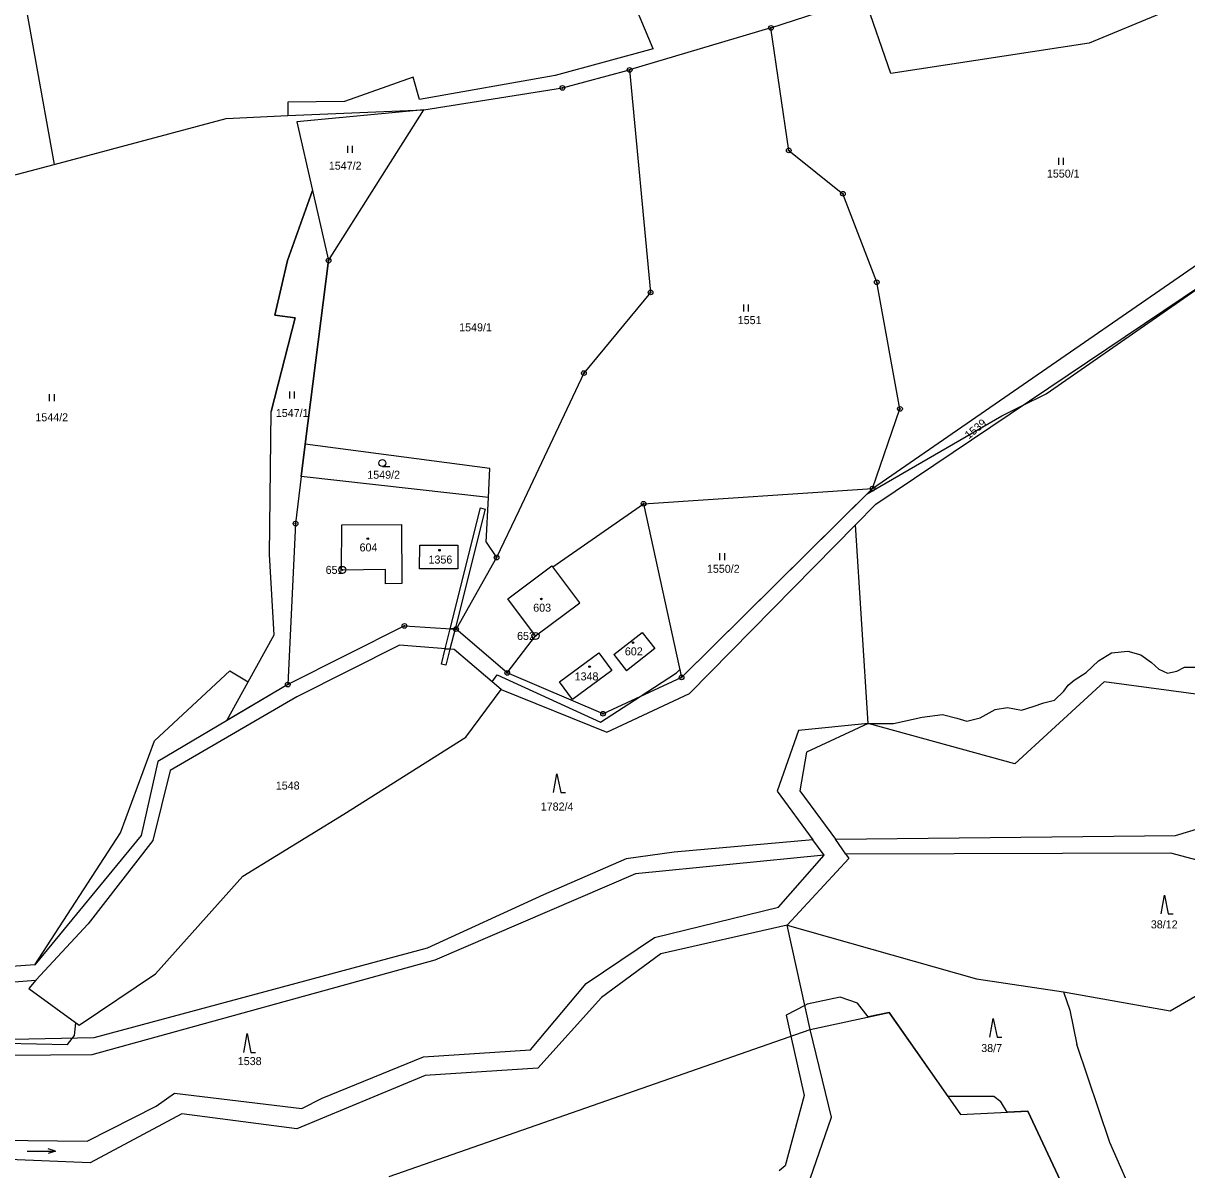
# Model space of a CAD drawing. Extents: x -439246 to -433691, y -1130252 to -1121148.
# Drawn here: x -436927.9 to -436680.8, y -1122898.4 to -1122654.9 of the extents above; entities that cross this region are included whole.
import ezdxf

# ---------------------------------------------------------------- set-up
doc = ezdxf.new("R2010")
doc.units = 0
for name, color, linetype in [('Vrstva 1', 7, 'Continuous'), ('Vrstva 17', 7, 'Continuous'), ('Vrstva 18', 7, 'Continuous'), ('Vrstva 19', 7, 'Continuous'), ('Vrstva 24', 7, 'Continuous'), ('Vrstva 25', 7, 'Continuous'), ('Vrstva 3', 7, 'Continuous'), ('Vrstva 30', 7, 'Continuous'), ('Vrstva 37', 7, 'Continuous'), ('Vrstva 4', 7, 'Continuous'), ('Vrstva 52', 7, 'Continuous'), ('Vrstva 6', 7, 'Continuous')]:
    doc.layers.add(name, color=color, linetype=linetype)

msp = doc.modelspace()

# ---------------------------------------------------------------- linework, layer by layer
at = {"layer": 'Vrstva 1'}
for p, q in [((-436866.47, -1122690.46), (-436863.07, -1122705.34)), ((-436815.47, -1122770.38), (-436796.17, -1122756.97)), ((-436843.74, -1122770.81), (-436843.73, -1122765.74)), ((-436843.73, -1122765.74), (-436835.63, -1122765.76)), ((-436835.63, -1122765.76), (-436835.65, -1122770.79)), ((-436835.65, -1122770.79), (-436843.74, -1122770.81)), ((-436824.99, -1122777.19), (-436815.62, -1122770.18)), ((-436815.62, -1122770.18), (-436815.47, -1122770.38)), ((-436819.12, -1122785.05), (-436824.99, -1122777.19)), ((-436814.02, -1122794.8), (-436805.68, -1122788.64)), ((-436805.68, -1122788.64), (-436802.9, -1122792.4)), ((-436802.9, -1122792.4), (-436811.23, -1122798.56)), ((-436811.23, -1122798.56), (-436814.02, -1122794.8))]:
    msp.add_line(p, q, dxfattribs=at)
for points in [[(-436929.75, -1122638.41), (-436921.4, -1122684.89)], [(-436794.14, -1122660.35), (-436800.95, -1122644.07)], [(-436769.11, -1122655.91), (-436749.24, -1122649.39)], [(-436743.61, -1122665.59), (-436749.24, -1122649.39)], [(-436685.41, -1122652.52), (-436701.47, -1122659.13)], [(-436769.11, -1122655.91), (-436799.12, -1122664.82)], [(-436765.31, -1122681.94), (-436769.11, -1122655.91)], [(-436701.47, -1122659.13), (-436743.61, -1122665.59)], [(-436794.14, -1122660.35), (-436814.98, -1122666.04)], [(-436845.1, -1122666.39), (-436859.7, -1122671.51)], [(-436843.79, -1122671.12), (-436845.1, -1122666.39)], [(-436814.98, -1122666.04), (-436843.79, -1122671.12)], [(-436813.39, -1122668.66), (-436799.12, -1122664.82)], [(-436799.12, -1122664.82), (-436794.67, -1122712.07)], [(-436842.83, -1122673.27), (-436813.39, -1122668.66)], [(-436859.7, -1122671.51), (-436871.77, -1122671.68)], [(-436871.77, -1122671.68), (-436871.73, -1122674.54)], [(-436871.73, -1122674.54), (-436842.83, -1122673.27)], [(-436842.83, -1122673.27), (-436869.8, -1122675.85)], [(-436863.07, -1122705.34), (-436842.83, -1122673.27)], [(-436921.4, -1122684.89), (-436884.85, -1122675.11)], [(-436884.85, -1122675.11), (-436871.73, -1122674.54)], [(-436869.8, -1122675.85), (-436866.47, -1122690.46)], [(-436765.31, -1122681.94), (-436753.81, -1122691.13)], [(-436933, -1122687.99), (-436921.4, -1122684.89)], [(-436747.52, -1122753.76), (-436649.48, -1122686.06)], [(-436746.79, -1122757.04), (-436644.78, -1122688.44)], [(-436866.47, -1122690.46), (-436871.8, -1122705.32)], [(-436746.64, -1122709.91), (-436753.81, -1122691.13)], [(-436871.8, -1122705.32), (-436874.52, -1122716.89)], [(-436868.06, -1122744.29), (-436863.07, -1122705.34)], [(-436741.69, -1122736.83), (-436746.64, -1122709.91)], [(-436794.67, -1122712.07), (-436808.84, -1122729.23)], [(-436870.17, -1122717.49), (-436875.26, -1122737.37)], [(-436874.52, -1122716.89), (-436870.17, -1122717.49)], [(-436808.84, -1122729.23), (-436822.66, -1122758.48)], [(-436875.62, -1122767.78), (-436875.26, -1122737.37)], [(-436747.52, -1122753.76), (-436741.69, -1122736.83)], [(-436868.94, -1122751.18), (-436868.06, -1122744.29)], [(-436828.83, -1122749.51), (-436868.06, -1122744.29)], [(-436829.14, -1122755.62), (-436828.83, -1122749.51)], [(-436868.94, -1122751.18), (-436870.11, -1122761.18)], [(-436829.14, -1122755.62), (-436868.94, -1122751.18)], [(-436829.61, -1122765.14), (-436829.14, -1122755.62)], [(-436796.17, -1122756.97), (-436747.52, -1122753.76)], [(-436747.52, -1122753.76), (-436788.1, -1122793.86)], [(-436822.66, -1122758.48), (-436827.4, -1122768.42)], [(-436796.17, -1122756.97), (-436788.1, -1122793.86)], [(-436751.15, -1122761.46), (-436746.79, -1122757.04)], [(-436870.11, -1122761.18), (-436871.75, -1122795.37)], [(-436786.39, -1122797.26), (-436751.15, -1122761.46)], [(-436829.61, -1122765.14), (-436827.4, -1122768.42)], [(-436874.67, -1122784.82), (-436875.62, -1122767.78)], [(-436827.4, -1122768.42), (-436835.98, -1122783.58)], [(-436846.97, -1122782.92), (-436871.75, -1122795.37)], [(-436846.97, -1122782.92), (-436835.98, -1122783.58)], [(-436880.16, -1122794.79), (-436874.67, -1122784.82)], [(-436825.12, -1122792.91), (-436835.98, -1122783.58)], [(-436825.12, -1122792.91), (-436819.12, -1122785.05)], [(-436802.47, -1122789.01), (-436796.49, -1122784.3)], [(-436796.49, -1122784.3), (-436793.79, -1122787.72)], [(-436848.01, -1122786.98), (-436869.82, -1122797.98)], [(-436836.38, -1122787.96), (-436848.01, -1122786.98)], [(-436826.41, -1122796.43), (-436836.38, -1122787.96)], [(-436793.79, -1122787.72), (-436799.78, -1122792.43)], [(-436802.47, -1122789.01), (-436799.78, -1122792.43)], [(-436900.1, -1122807.3), (-436884.06, -1122792.48)], [(-436884.06, -1122792.48), (-436880.16, -1122794.79)], [(-436804.78, -1122801.57), (-436825.12, -1122792.91)], [(-436871.75, -1122795.37), (-436899.38, -1122811.72)], [(-436788.1, -1122793.86), (-436804.78, -1122801.57)], [(-436717.3, -1122812.21), (-436698.28, -1122794.77)], [(-436666.16, -1122799.14), (-436698.28, -1122794.77)], [(-436869.82, -1122797.98), (-436896.73, -1122813.67)], [(-436833.94, -1122806.54), (-436826.41, -1122796.43)], [(-436826.41, -1122796.43), (-436803.96, -1122805.47)], [(-436803.96, -1122805.47), (-436786.39, -1122797.26)], [(-436763.22, -1122805.17), (-436767.75, -1122817.99)], [(-436748.45, -1122803.66), (-436763.22, -1122805.17)], [(-436748.45, -1122803.66), (-436761.55, -1122809.77)], [(-436717.3, -1122812.21), (-436748.45, -1122803.66)], [(-436907.31, -1122826.9), (-436900.1, -1122807.3)], [(-436859.87, -1122822.94), (-436833.94, -1122806.54)], [(-436761.55, -1122809.77), (-436762.94, -1122817.94)], [(-436899.38, -1122811.72), (-436902.89, -1122827.46)], [(-436896.73, -1122813.67), (-436900.41, -1122828.51)], [(-436683.16, -1122827.41), (-436640.38, -1122814.48)], [(-436767.75, -1122817.99), (-436760.19, -1122828.38)], [(-436762.94, -1122817.94), (-436755.39, -1122828.25)], [(-436881.3, -1122836.05), (-436859.87, -1122822.94)], [(-436925.51, -1122854.88), (-436907.31, -1122826.9)], [(-436902.89, -1122827.46), (-436925.51, -1122854.88)], [(-436755.39, -1122828.25), (-436683.16, -1122827.41)], [(-436900.41, -1122828.51), (-436914.17, -1122846.22)], [(-436760.19, -1122828.38), (-436789.7, -1122831.01)], [(-436757.82, -1122831.65), (-436760.19, -1122828.38)], [(-436753.17, -1122831.43), (-436755.39, -1122828.25)], [(-436799.83, -1122832.41), (-436817.46, -1122840.08)], [(-436789.7, -1122831.01), (-436799.83, -1122832.41)], [(-436757.82, -1122831.65), (-436797.87, -1122835.57)], [(-436767.52, -1122842.64), (-436757.82, -1122831.65)], [(-436752.55, -1122832.3), (-436765.65, -1122846.49)], [(-436684.16, -1122831.17), (-436753.17, -1122831.43)], [(-436753.17, -1122831.43), (-436752.55, -1122832.3)], [(-436611.04, -1122850.57), (-436684.16, -1122831.17)], [(-436899.88, -1122856.86), (-436881.3, -1122836.05)], [(-436797.87, -1122835.57), (-436840.5, -1122853.94)], [(-436817.46, -1122840.08), (-436842.14, -1122851.36)], [(-436793.86, -1122849.13), (-436767.52, -1122842.64)], [(-436914.17, -1122846.22), (-436925.28, -1122858.19)], [(-436765.65, -1122846.49), (-436792.5, -1122852.57)], [(-436808.38, -1122858.87), (-436793.86, -1122849.13)], [(-436842.14, -1122851.36), (-436912.93, -1122870.44)], [(-436925.51, -1122854.88), (-436953.33, -1122856.93)], [(-436840.5, -1122853.94), (-436913.36, -1122874.04)], [(-436792.5, -1122852.57), (-436805.12, -1122861.86)], [(-436916.06, -1122867.75), (-436899.88, -1122856.86)], [(-436951.09, -1122860.15), (-436925.28, -1122858.19)], [(-436925.28, -1122858.19), (-436926.75, -1122859.96)], [(-436820.22, -1122872.99), (-436808.38, -1122858.87)], [(-436926.75, -1122859.96), (-436916.06, -1122867.75)], [(-436805.12, -1122861.86), (-436818.65, -1122876.87)], [(-436760.75, -1122868.66), (-436744.01, -1122865.02)], [(-436744.01, -1122865.02), (-436728.82, -1122886.68)], [(-436756.24, -1122887.25), (-436760.75, -1122868.66)], [(-436912.93, -1122870.44), (-436937.18, -1122870.93)], [(-436913.36, -1122874.04), (-436939.79, -1122874.22)], [(-436864.45, -1122883.25), (-436842.9, -1122874.42)], [(-436842.9, -1122874.42), (-436820.22, -1122872.99)], [(-436818.65, -1122876.87), (-436842.53, -1122878.45)], [(-436842.53, -1122878.45), (-436869.84, -1122889.74)], [(-436899.7, -1122884.92), (-436895.81, -1122882.14)], [(-436895.81, -1122882.14), (-436868.73, -1122885.43)], [(-436868.73, -1122885.43), (-436864.45, -1122883.25)], [(-436914.38, -1122892.37), (-436899.7, -1122884.92)], [(-436894.25, -1122886.53), (-436913.7, -1122896.99)], [(-436869.84, -1122889.74), (-436894.25, -1122886.53)], [(-436728.82, -1122886.68), (-436714.5, -1122886.03)], [(-436714.5, -1122886.03), (-436701.25, -1122914.42)], [(-436761.38, -1122902.23), (-436756.24, -1122887.25)], [(-436945.92, -1122891.98), (-436914.38, -1122892.37)], [(-436913.7, -1122896.99), (-436944.83, -1122895.69)]]:
    msp.add_lwpolyline(points, dxfattribs=at)
at = {"layer": 'Vrstva 24'}
for centre, radius in [((-436769.11, -1122655.91), 0.5), ((-436769.11, -1122655.91), 0.1), ((-436799.12, -1122664.82), 0.5), ((-436799.12, -1122664.82), 0.1), ((-436813.39, -1122668.66), 0.5), ((-436813.39, -1122668.66), 0.1), ((-436765.31, -1122681.94), 0.5), ((-436765.31, -1122681.94), 0.1), ((-436753.81, -1122691.13), 0.5), ((-436753.81, -1122691.13), 0.1), ((-436863.07, -1122705.34), 0.5), ((-436863.07, -1122705.34), 0.1), ((-436746.64, -1122709.91), 0.5), ((-436746.64, -1122709.91), 0.1), ((-436794.67, -1122712.07), 0.5), ((-436794.67, -1122712.07), 0.1), ((-436808.84, -1122729.23), 0.5), ((-436808.84, -1122729.23), 0.1), ((-436741.69, -1122736.83), 0.5), ((-436741.69, -1122736.83), 0.1), ((-436747.52, -1122753.76), 0.5), ((-436747.52, -1122753.76), 0.1), ((-436796.17, -1122756.97), 0.5), ((-436796.17, -1122756.97), 0.1), ((-436870.11, -1122761.18), 0.5), ((-436870.11, -1122761.18), 0.1), ((-436827.4, -1122768.42), 0.5), ((-436827.4, -1122768.42), 0.1), ((-436860.15, -1122771.02), 0.75), ((-436860.15, -1122771.02), 0.1), ((-436846.97, -1122782.92), 0.5), ((-436846.97, -1122782.92), 0.1), ((-436835.98, -1122783.58), 0.5), ((-436835.98, -1122783.58), 0.1), ((-436819.12, -1122785.05), 0.75), ((-436819.12, -1122785.05), 0.1), ((-436825.12, -1122792.91), 0.5), ((-436825.12, -1122792.91), 0.1), ((-436871.75, -1122795.37), 0.5), ((-436871.75, -1122795.37), 0.1), ((-436788.1, -1122793.86), 0.5), ((-436788.1, -1122793.86), 0.1), ((-436804.78, -1122801.57), 0.5), ((-436804.78, -1122801.57), 0.1)]:
    msp.add_circle(centre, radius, dxfattribs=at)
at = {"layer": 'Vrstva 25'}
for p, q in [((-436859.01, -1122682.45), (-436859.01, -1122680.95)), ((-436858.01, -1122682.45), (-436858.01, -1122680.95)), ((-436707.92, -1122685), (-436707.92, -1122683.5)), ((-436706.92, -1122685), (-436706.92, -1122683.5)), ((-436774.9, -1122716.12), (-436774.9, -1122714.62)), ((-436773.9, -1122716.12), (-436773.9, -1122714.62)), ((-436922.34, -1122735.19), (-436922.34, -1122733.69)), ((-436921.34, -1122735.19), (-436921.34, -1122733.69)), ((-436871.29, -1122734.61), (-436871.29, -1122733.11)), ((-436870.29, -1122734.61), (-436870.29, -1122733.11)), ((-436851.65, -1122749.08), (-436850.05, -1122749.08)), ((-436779.93, -1122768.94), (-436779.93, -1122767.44)), ((-436778.93, -1122768.94), (-436778.93, -1122767.44))]:
    msp.add_line(p, q, dxfattribs=at)
for points in [[(-436815.27, -1122818.31), (-436814.57, -1122814.31), (-436813.77, -1122818.31), (-436812.77, -1122818.31)], [(-436686.19, -1122844.09), (-436685.49, -1122840.09), (-436684.69, -1122844.09), (-436683.69, -1122844.09)], [(-436722.57, -1122870.28), (-436721.87, -1122866.28), (-436721.07, -1122870.28), (-436720.07, -1122870.28)], [(-436881.08, -1122873.51), (-436880.38, -1122869.51), (-436879.58, -1122873.51), (-436878.58, -1122873.51)], [(-436927.12, -1122894.49), (-436921.12, -1122894.49), (-436922.62, -1122893.99)], [(-436921.12, -1122894.49), (-436922.62, -1122894.99)]]:
    msp.add_lwpolyline(points, dxfattribs=at)
for centre, radius in [((-436851.65, -1122748.33), 0.75), ((-436854.75, -1122764.4), 0.175), ((-436839.52, -1122766.85), 0.175), ((-436817.87, -1122777.2), 0.175), ((-436798.4, -1122786.48), 0.175), ((-436807.64, -1122791.57), 0.175)]:
    msp.add_circle(centre, radius, dxfattribs=at)
at = {"layer": 'Vrstva 3'}
for points in [[(-436860.35, -1122771.1), (-436860.24, -1122761.46)], [(-436860.24, -1122761.46), (-436847.6, -1122761.35)], [(-436847.6, -1122761.35), (-436847.55, -1122773.94)], [(-436843.74, -1122770.81), (-436843.73, -1122765.74)], [(-436843.73, -1122765.74), (-436835.63, -1122765.76)], [(-436835.63, -1122765.76), (-436835.65, -1122770.79)], [(-436835.65, -1122770.79), (-436843.74, -1122770.81)], [(-436824.99, -1122777.19), (-436815.62, -1122770.18)], [(-436815.62, -1122770.18), (-436815.47, -1122770.38)], [(-436809.74, -1122778.04), (-436815.47, -1122770.38)], [(-436850.98, -1122770.95), (-436860.35, -1122771.1)], [(-436850.96, -1122773.96), (-436850.98, -1122770.95)], [(-436847.55, -1122773.94), (-436850.96, -1122773.96)], [(-436819.12, -1122785.05), (-436824.99, -1122777.19)], [(-436819.12, -1122785.05), (-436809.74, -1122778.04)], [(-436802.47, -1122789.01), (-436796.49, -1122784.3)], [(-436796.49, -1122784.3), (-436793.79, -1122787.72)], [(-436793.79, -1122787.72), (-436799.78, -1122792.43)], [(-436814.02, -1122794.8), (-436805.68, -1122788.64)], [(-436805.68, -1122788.64), (-436802.9, -1122792.4)], [(-436802.47, -1122789.01), (-436799.78, -1122792.43)], [(-436802.9, -1122792.4), (-436811.23, -1122798.56)], [(-436811.23, -1122798.56), (-436814.02, -1122794.8)]]:
    msp.add_lwpolyline(points, dxfattribs=at)
at = {"layer": 'Vrstva 30'}
for p, q in [((-436871.8, -1122705.32), (-436866.47, -1122690.46)), ((-436866.47, -1122690.46), (-436863.07, -1122705.34)), ((-436874.52, -1122716.89), (-436871.8, -1122705.32)), ((-436863.07, -1122705.34), (-436868.06, -1122744.29)), ((-436875.26, -1122737.37), (-436870.17, -1122717.49)), ((-436870.17, -1122717.49), (-436874.52, -1122716.89)), ((-436875.62, -1122767.78), (-436875.26, -1122737.37)), ((-436868.06, -1122744.29), (-436868.94, -1122751.18)), ((-436868.94, -1122751.18), (-436870.11, -1122761.18)), ((-436870.11, -1122761.18), (-436871.75, -1122795.37)), ((-436874.67, -1122784.82), (-436875.62, -1122767.78)), ((-436880.16, -1122794.79), (-436874.67, -1122784.82)), ((-436884.7, -1122803.03), (-436880.16, -1122794.79)), ((-436871.75, -1122795.37), (-436884.7, -1122803.03))]:
    msp.add_line(p, q, dxfattribs=at)
for points in [[(-436837.23, -1122783.51), (-436830.82, -1122757.86), (-436829.84, -1122758.1), (-436836.21, -1122783.57), (-436837.23, -1122783.51)], [(-436838.3, -1122787.8), (-436837.23, -1122783.51), (-436836.21, -1122783.57), (-436837.29, -1122787.88)], [(-436838.3, -1122787.8), (-436837.29, -1122787.88), (-436838.14, -1122791.29), (-436839.12, -1122791.05), (-436838.3, -1122787.8)], [(-436837.29, -1122787.88), (-436838.3, -1122787.8)]]:
    msp.add_lwpolyline(points, dxfattribs=at)
at = {"layer": 'Vrstva 37'}
for centre in [(-436854.75, -1122764.4), (-436839.52, -1122766.85), (-436817.87, -1122777.2), (-436798.4, -1122786.48), (-436807.64, -1122791.57)]:
    msp.add_circle(centre, 0.175, dxfattribs=at)
at = {"layer": 'Vrstva 4'}
for p, q in [((-436860.35, -1122771.1), (-436860.24, -1122761.46)), ((-436860.24, -1122761.46), (-436847.6, -1122761.35)), ((-436847.6, -1122761.35), (-436847.55, -1122773.94)), ((-436809.74, -1122778.04), (-436815.47, -1122770.38)), ((-436850.98, -1122770.95), (-436860.35, -1122771.1)), ((-436850.96, -1122773.96), (-436850.98, -1122770.95)), ((-436847.55, -1122773.94), (-436850.96, -1122773.96)), ((-436819.12, -1122785.05), (-436809.74, -1122778.04))]:
    msp.add_line(p, q, dxfattribs=at)
for points in [[(-436702.16, -1122792.85), (-436699.53, -1122790.33)], [(-436699.53, -1122790.33), (-436696.76, -1122788.67)], [(-436696.76, -1122788.67), (-436693.32, -1122788.32)], [(-436693.32, -1122788.32), (-436690.55, -1122789.08)], [(-436690.55, -1122789.08), (-436688.29, -1122790.72)], [(-436704.67, -1122794.42), (-436702.16, -1122792.85)], [(-436688.29, -1122790.72), (-436686.68, -1122792.11)], [(-436686.68, -1122792.11), (-436684.83, -1122792.99)], [(-436684.83, -1122792.99), (-436682.89, -1122792.57)], [(-436682.89, -1122792.57), (-436681.24, -1122791.72)], [(-436681.24, -1122791.72), (-436678.87, -1122791.72)], [(-436706.86, -1122796.81), (-436705.96, -1122795.54)], [(-436705.96, -1122795.54), (-436704.67, -1122794.42)], [(-436708.9, -1122798.68), (-436706.86, -1122796.81)], [(-436721.44, -1122800.69), (-436718.86, -1122800.26)], [(-436718.86, -1122800.26), (-436715.89, -1122800.79)], [(-436715.89, -1122800.79), (-436713.38, -1122800.05)], [(-436713.38, -1122800.05), (-436711.11, -1122799.29)], [(-436711.11, -1122799.29), (-436708.9, -1122798.68)], [(-436743.1, -1122803.66), (-436736.96, -1122802.28)], [(-436736.96, -1122802.28), (-436732.67, -1122801.72)], [(-436732.67, -1122801.72), (-436729.63, -1122802.53)], [(-436729.63, -1122802.53), (-436727.49, -1122803.16)], [(-436727.49, -1122803.16), (-436724.68, -1122802.46)], [(-436724.68, -1122802.46), (-436721.44, -1122800.69)], [(-436748.45, -1122803.66), (-436743.1, -1122803.66)]]:
    msp.add_lwpolyline(points, dxfattribs=at)
at = {"layer": 'Vrstva 52'}
for points in [[(-436938.41, -1122871.39), (-436918.58, -1122871.82), (-436917.58, -1122870.53), (-436917.09, -1122869.9), (-436916.79, -1122867.22), (-436916.06, -1122867.75), (-436899.88, -1122856.86), (-436881.3, -1122836.05), (-436859.87, -1122822.94), (-436833.94, -1122806.54), (-436826.41, -1122796.43), (-436828.34, -1122794.79), (-436827.27, -1122793.35), (-436805.34, -1122803.37), (-436796.92, -1122797.94), (-436789.14, -1122792.92), (-436788.46, -1122792.2), (-436788.1, -1122793.86), (-436748.65, -1122754.87), (-436720.04, -1122738.32), (-436715.82, -1122736.21), (-436710.66, -1122733.63), (-436671.41, -1122706.35)], [(-436701.25, -1122914.42), (-436714.5, -1122886.03), (-436718.89, -1122886.23), (-436720.12, -1122884.2), (-436720.25, -1122883.98), (-436721.75, -1122882.91), (-436731.46, -1122882.91), (-436744.01, -1122865.02), (-436748.46, -1122865.99), (-436750.75, -1122863.08), (-436754.37, -1122861.8), (-436761.41, -1122863.29), (-436761.88, -1122863.54), (-436765.89, -1122865.64), (-436764.89, -1122870.1), (-436762.05, -1122882.7), (-436766.1, -1122897.62), (-436767.38, -1122898.69)]]:
    msp.add_lwpolyline(points, dxfattribs=at)
at = {"layer": 'Vrstva 6'}
for points in [[(-436748.45, -1122803.66), (-436751.15, -1122761.46)], [(-436760.75, -1122868.66), (-436765.65, -1122846.49)], [(-436765.65, -1122846.49), (-436725.43, -1122857.89)], [(-436684.29, -1122864.67), (-436665.01, -1122853.49)], [(-436725.43, -1122857.89), (-436706.95, -1122860.68)], [(-436706.95, -1122860.68), (-436684.29, -1122864.67)], [(-436706.95, -1122860.68), (-436705.63, -1122864.57)], [(-436705.63, -1122864.57), (-436704.11, -1122871.81)], [(-436850.21, -1122899.88), (-436760.75, -1122868.66)], [(-436697.09, -1122892.62), (-436704.11, -1122871.81)], [(-436691.34, -1122905.65), (-436697.09, -1122892.62)]]:
    msp.add_lwpolyline(points, dxfattribs=at)

# ---------------------------------------------------------------- texts
at = {"layer": 'Vrstva 17'}
for s, p in [('651', (-436863.71, -1122771.87)), ('652', (-436823.04, -1122785.9))]:
    msp.add_text(s, height=1.7, dxfattribs=at).set_placement(p)
at = {"layer": 'Vrstva 18'}
for s, p in [('1547/2', (-436863.03, -1122686.02)), ('1550/1', (-436710.48, -1122687.7)), ('1549/1', (-436835.34, -1122720.35)), ('1551', (-436776.16, -1122718.82)), ('1544/2', (-436925.37, -1122739.46)), ('1547/1', (-436874.29, -1122738.55)), ('1549/2', (-436854.86, -1122751.66)), ('1550/2', (-436782.71, -1122771.64)), ('1548', (-436874.29, -1122817.68)), ('1782/4', (-436818.01, -1122822.14)), ('38/12', (-436688.4, -1122847.17)), ('38/7', (-436724.43, -1122873.44)), ('1538', (-436882.37, -1122876.21))]:
    msp.add_text(s, height=1.7, dxfattribs=at).set_placement(p)
msp.add_text('1539', height=1.7, rotation=39.3772, dxfattribs=at).set_placement((-436727.07, -1122743.33))
at = {"layer": 'Vrstva 19'}
for s, p in [('604', (-436856.5, -1122767.1)), ('1356', (-436841.85, -1122769.68)), ('603', (-436819.61, -1122779.9)), ('602', (-436800.14, -1122789.18)), ('1348', (-436810.81, -1122794.5))]:
    msp.add_text(s, height=1.7, dxfattribs=at).set_placement(p)

doc.saveas('drawing.dxf')
